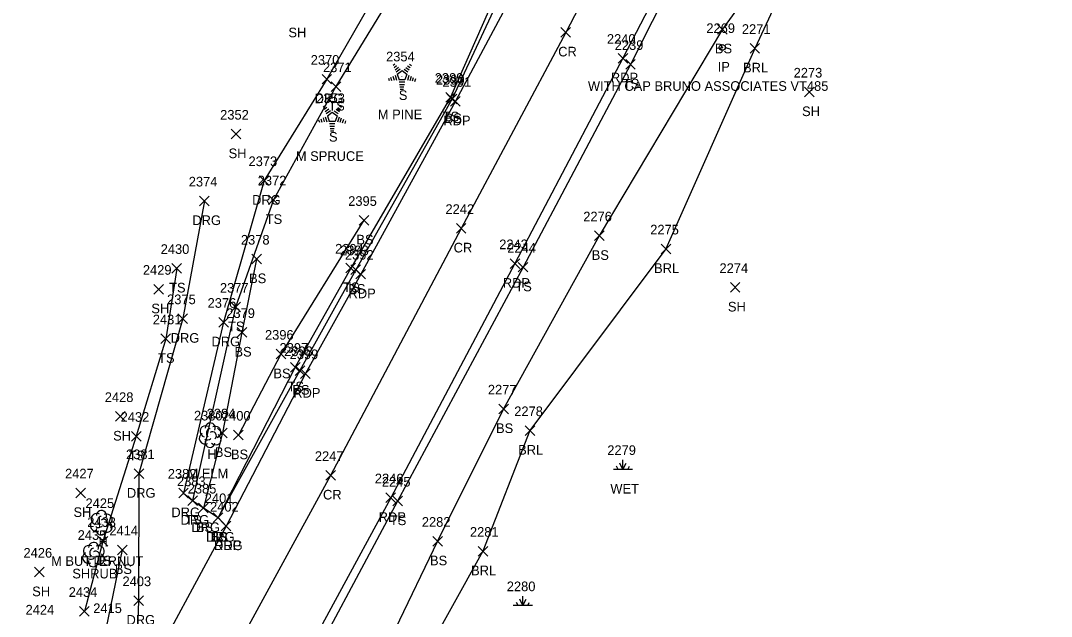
# Model space of a CAD drawing. Extents: x 1678863 to 1683592, y 407783 to 418211.
# Drawn here: x 1680778.2 to 1680992.2, y 415975.3 to 416098.9 of the extents above; entities that cross this region are included whole.
import ezdxf

# ---------------------------------------------------------------- set-up
doc = ezdxf.new("R2010")
doc.units = 0
for name, color, linetype in [('L_A', 7, 'Continuous'), ('L_C', 7, 'Continuous'), ('L_I', 7, 'Continuous'), ('L_TIC', 7, 'Continuous'), ('LABL', 7, 'Continuous'), ('LELB', 7, 'Continuous'), ('LSH', 7, 'Continuous'), ('LTC', 7, 'Continuous'), ('LTD', 7, 'Continuous'), ('LWET', 7, 'Continuous'), ('M_A', 7, 'Continuous'), ('M_C', 7, 'Continuous'), ('M_I', 7, 'Continuous'), ('MPIR', 7, 'Continuous'), ('P_A', 7, 'Continuous'), ('P_I', 7, 'Continuous'), ('P_TIC', 7, 'Continuous'), ('PET', 7, 'Continuous'), ('PRC', 7, 'Continuous'), ('R_A', 7, 'Continuous'), ('R_I', 7, 'Continuous'), ('R_TIC', 7, 'Continuous'), ('RDG', 7, 'Continuous')]:
    doc.layers.add(name, color=color, linetype=linetype)

msp = doc.modelspace()

# ---------------------------------------------------------------- linework, layer by layer
at = {"layer": 'L_TIC'}
for points in [[(1680922.93, 416096.09), (1680924.93, 416098.09)], [(1680924.93, 416096.09), (1680922.93, 416098.09)], [(1680929.66, 416092.13), (1680931.66, 416094.13)], [(1680931.66, 416092.13), (1680929.66, 416094.13)], [(1680903.84, 416088.79), (1680905.84, 416090.79)], [(1680905.84, 416088.79), (1680903.84, 416090.79)], [(1680842.68, 416084.19), (1680844.68, 416086.19)], [(1680844.68, 416084.19), (1680842.68, 416086.19)], [(1680866.46, 416081.98), (1680868.46, 416083.98)], [(1680868.46, 416081.98), (1680866.46, 416083.98)], [(1680940.98, 416083.07), (1680942.98, 416085.07)], [(1680942.98, 416083.07), (1680940.98, 416085.07)], [(1680866.79, 416081.62), (1680868.79, 416083.62)], [(1680868.79, 416081.62), (1680866.79, 416083.62)], [(1680821.89, 416074.34), (1680823.89, 416076.34)], [(1680823.89, 416074.34), (1680821.89, 416076.34)], [(1680829.69, 416060.69), (1680831.69, 416062.69)], [(1680831.69, 416060.69), (1680829.69, 416062.69)], [(1680848.48, 416056.44), (1680850.48, 416058.44)], [(1680850.48, 416056.44), (1680848.48, 416058.44)], [(1680897.35, 416053.23), (1680899.35, 416055.23)], [(1680899.35, 416053.23), (1680897.35, 416055.23)], [(1680911.2, 416050.51), (1680913.2, 416052.51)], [(1680913.2, 416050.51), (1680911.2, 416052.51)], [(1680826.2, 416048.4), (1680828.2, 416050.4)], [(1680828.2, 416048.4), (1680826.2, 416050.4)], [(1680809.62, 416046.47), (1680811.62, 416048.47)], [(1680811.62, 416046.47), (1680809.62, 416048.47)], [(1680845.76, 416046.54), (1680847.76, 416048.54)], [(1680847.76, 416046.54), (1680845.76, 416048.54)], [(1680846.79, 416046.2), (1680848.79, 416048.2)], [(1680848.79, 416046.2), (1680846.79, 416048.2)], [(1680881.52, 416046.72), (1680883.52, 416048.72)], [(1680883.52, 416046.72), (1680881.52, 416048.72)], [(1680805.85, 416042.15), (1680807.85, 416044.15)], [(1680807.85, 416042.15), (1680805.85, 416044.15)], [(1680925.58, 416042.52), (1680927.58, 416044.52)], [(1680927.58, 416042.52), (1680925.58, 416044.52)], [(1680821.84, 416038.43), (1680823.84, 416040.43)], [(1680823.84, 416038.43), (1680821.84, 416040.43)], [(1680823.16, 416033.17), (1680825.16, 416035.17)], [(1680825.16, 416033.17), (1680823.16, 416035.17)], [(1680807.34, 416031.86), (1680809.34, 416033.86)], [(1680809.34, 416031.86), (1680807.34, 416033.86)], [(1680831.25, 416028.67), (1680833.25, 416030.67)], [(1680833.25, 416028.67), (1680831.25, 416030.67)], [(1680834.22, 416025.96), (1680836.22, 416027.96)], [(1680836.22, 416025.96), (1680834.22, 416027.96)], [(1680835.18, 416025.26), (1680837.18, 416027.26)], [(1680837.18, 416025.26), (1680835.18, 416027.26)], [(1680797.93, 416015.74), (1680799.93, 416017.74)], [(1680799.93, 416015.74), (1680797.93, 416017.74)], [(1680877.48, 416017.3), (1680879.48, 416019.3)], [(1680879.48, 416017.3), (1680877.48, 416019.3)], [(1680801.22, 416011.63), (1680803.22, 416013.63)], [(1680803.22, 416011.63), (1680801.22, 416013.63)], [(1680819.09, 416012.33), (1680821.09, 416014.33)], [(1680821.09, 416012.33), (1680819.09, 416014.33)], [(1680822.42, 416011.87), (1680824.42, 416013.87)], [(1680824.42, 416011.87), (1680822.42, 416013.87)], [(1680882.96, 416012.81), (1680884.96, 416014.81)], [(1680884.96, 416012.81), (1680882.96, 416014.81)], [(1680789.68, 415999.88), (1680791.68, 416001.88)], [(1680791.68, 415999.88), (1680789.68, 416001.88)], [(1680812.92, 415998.28), (1680814.92, 416000.28)], [(1680814.92, 415998.28), (1680812.92, 416000.28)], [(1680815.15, 415996.75), (1680817.15, 415998.75)], [(1680817.15, 415996.75), (1680815.15, 415998.75)], [(1680855.47, 415998.19), (1680857.47, 416000.19)], [(1680857.47, 415998.19), (1680855.47, 416000.19)], [(1680818.21, 415994.76), (1680820.21, 415996.76)], [(1680820.21, 415994.76), (1680818.21, 415996.76)], [(1680818.21, 415994.76), (1680820.21, 415996.76)], [(1680820.21, 415994.76), (1680818.21, 415996.76)], [(1680794.29, 415989.82), (1680796.29, 415991.82)], [(1680796.29, 415989.82), (1680794.29, 415991.82)], [(1680863.77, 415989.85), (1680865.77, 415991.85)], [(1680865.77, 415989.85), (1680863.77, 415991.85)], [(1680798.31, 415988.05), (1680800.31, 415990.05)], [(1680800.31, 415988.05), (1680798.31, 415990.05)], [(1680873.19, 415987.78), (1680875.19, 415989.78)], [(1680875.19, 415987.78), (1680873.19, 415989.78)], [(1680781.11, 415983.44), (1680783.11, 415985.44)], [(1680783.11, 415983.44), (1680781.11, 415985.44)], [(1680790.44, 415975.3), (1680792.44, 415977.3)], [(1680792.44, 415975.3), (1680790.44, 415977.3)]]:
    msp.add_lwpolyline(points, dxfattribs=at)
at = {"layer": 'LABL'}
msp.add_lwpolyline([(1680956.88, 416150.62), (1680948, 416130.32), (1680930.66, 416093.13), (1680912.2, 416051.51), (1680883.96, 416013.81), (1680874.19, 415988.78), (1680853.91, 415952.29), (1680842.26, 415917.58), (1680823.76, 415878.55), (1680802.21, 415849.25), (1680792.83, 415826.14)], dxfattribs=at)
at = {"layer": 'LELB'}
for points in [[(1681038.03, 416377.84), (1681018.75, 416331.61), (1681001.83, 416290.79), (1680984.44, 416253.74), (1680966.98, 416214.94), (1680950.18, 416176.93), (1680939.74, 416156.54), (1680931.74, 416141.56), (1680922.88, 416125.66), (1680904.84, 416089.79), (1680882.52, 416047.72), (1680856.47, 415999.19), (1680833.95, 415957.08), (1680817.58, 415925.78), (1680807.17, 415890.21), (1680788.23, 415868.01), (1680776.06, 415847.05), (1680760.46, 415817.8), (1680755.71, 415808.25), (1680735.62, 415773.1), (1680716.45, 415735.15), (1680696.34, 415699.12)], [(1681040.38, 416376.76), (1681020.53, 416330.9), (1681004, 416290.19), (1680986.49, 416252.11), (1680968.98, 416213.99), (1680952.87, 416175.74), (1680941.54, 416155.52), (1680934.47, 416141.15), (1680936.15, 416134.53), (1680948, 416130.32), (1680923.93, 416097.09), (1680898.35, 416054.23), (1680878.48, 416018.3), (1680864.77, 415990.85), (1680847.18, 415954.31), (1680832.62, 415926.78), (1680825.84, 415905.87), (1680814.58, 415883.3), (1680794.11, 415850.39), (1680780.48, 415832.8)], [(1680893.2, 416134.47), (1680892.24, 416135.56), (1680878.09, 416131.32), (1680869.36, 416125.43), (1680860.87, 416113.45), (1680843.68, 416085.19), (1680830.69, 416061.69), (1680822.84, 416039.43), (1680813.92, 415999.28)], [(1680892.48, 416136.98), (1680894.22, 416134.21), (1680880.31, 416109.5), (1680867.79, 416082.62), (1680847.79, 416047.2), (1680836.18, 416026.26), (1680819.21, 415995.76)], [(1680893.2, 416134.47), (1680879.27, 416109.82), (1680867.46, 416082.98), (1680846.76, 416047.54), (1680835.22, 416026.96), (1680819.21, 415995.76)], [(1680849.48, 416057.44), (1680832.25, 416029.67), (1680823.42, 416012.87)], [(1680810.62, 416047.47), (1680808.34, 416032.86), (1680802.22, 416012.63), (1680795.29, 415990.82), (1680791.44, 415976.3)], [(1680827.2, 416049.4), (1680824.16, 416034.17), (1680820.09, 416013.33), (1680816.15, 415997.75)], [(1680799.31, 415989.05), (1680795.96, 415972.94), (1680790.89, 415961.9), (1680782.03, 415949.93), (1680768.02, 415950.38), (1680760.49, 415951.74)]]:
    msp.add_lwpolyline(points, dxfattribs=at)
at = {"layer": 'LSH'}
msp.add_line((1680793.3, 415988.13), (1680793.3, 415988.13), dxfattribs=at)
msp.add_line((1680793.3, 415988.13), (1680793.3, 415988.13), dxfattribs=at)
msp.add_arc((1680793.35, 415989.56), 1.05, 335.5272, 180.9563, dxfattribs=at)
for centre, major_axis, ratio, start_param, end_param in [((1680792.51, 415988.79), (1.21, -0.51), 0.895232, 1.570796, 4.712389), ((1680794.35, 415988.71), (-1.14, -0.48), 0.949671, 1.570796, 4.712389), ((1680792.22, 415987.42), (0.58, -1.04), 0.959034, 3.141593, 6.283185), ((1680792.85, 415987.38), (-0.625, -0.083), 0.423636, 0, 3.141593), ((1680793.1, 415988.59), (-0.208, -0.792), 0.645439, 3.141593, 6.283185), ((1680793.8, 415987.96), (-0.5, 0.667), 0.989748, 3.141593, 6.283185), ((1680794.3, 415987.29), (-1.09, 0.79), 0.841452, 1.570796, 4.712389), ((1680793.3, 415986.63), (0.26, 1.06), 0.942809, 1.570796, 4.712389)]:
    msp.add_ellipse(centre, major_axis=major_axis, ratio=ratio, start_param=start_param, end_param=end_param, dxfattribs=at)
at = {"layer": 'LTC'}
for p, q in [((1680855.54, 416089.63), (1680855.89, 416089.89)), ((1680855.75, 416089.16), (1680856.28, 416089.55)), ((1680855.96, 416088.7), (1680856.66, 416089.21)), ((1680856.17, 416088.23), (1680857.04, 416088.87)), ((1680856.39, 416087.78), (1680857.4, 416088.51)), ((1680857.4, 416088.51), (1680858.4, 416087.79)), ((1680857.82, 416088.83), (1680858.63, 416088.24)), ((1680858.19, 416089.17), (1680858.87, 416088.68)), ((1680858.56, 416089.52), (1680859.11, 416089.12)), ((1680858.94, 416089.87), (1680859.35, 416089.57)), ((1680854.57, 416086.91), (1680854.72, 416086.44)), ((1680855.02, 416087.13), (1680855.24, 416086.47)), ((1680855.48, 416087.34), (1680855.75, 416086.51)), ((1680855.94, 416087.56), (1680856.27, 416086.54)), ((1680856.39, 416087.78), (1680856.78, 416086.58)), ((1680858.01, 416086.58), (1680856.78, 416086.58)), ((1680857.97, 416086.08), (1680856.82, 416086.08)), ((1680858.4, 416087.79), (1680858.01, 416086.58)), ((1680858.84, 416087.52), (1680858.5, 416086.48)), ((1680859.28, 416087.27), (1680858.99, 416086.38)), ((1680859.73, 416087.02), (1680859.49, 416086.29)), ((1680860.17, 416086.77), (1680859.98, 416086.19)), ((1680857.89, 416085.58), (1680856.9, 416085.58)), ((1680857.8, 416085.08), (1680856.97, 416085.08)), ((1680857.72, 416084.58), (1680857.04, 416084.58)), ((1680841.04, 416080.98), (1680841.4, 416081.23)), ((1680841.25, 416080.51), (1680841.78, 416080.9)), ((1680841.46, 416080.05), (1680842.17, 416080.56)), ((1680841.67, 416079.58), (1680842.55, 416080.22)), ((1680841.9, 416079.13), (1680842.91, 416079.86)), ((1680842.91, 416079.86), (1680843.9, 416079.13)), ((1680843.33, 416080.17), (1680844.14, 416079.58)), ((1680843.7, 416080.52), (1680844.38, 416080.03)), ((1680844.07, 416080.87), (1680844.62, 416080.47)), ((1680844.44, 416081.22), (1680844.86, 416080.91)), ((1680840.07, 416078.26), (1680840.23, 416077.79)), ((1680840.53, 416078.47), (1680840.74, 416077.82)), ((1680840.99, 416078.69), (1680841.26, 416077.85)), ((1680841.44, 416078.91), (1680841.77, 416077.89)), ((1680841.9, 416079.13), (1680842.28, 416077.93)), ((1680843.51, 416077.93), (1680842.28, 416077.93)), ((1680843.47, 416077.43), (1680842.33, 416077.43)), ((1680843.9, 416079.13), (1680843.51, 416077.93)), ((1680844.34, 416078.86), (1680844, 416077.82)), ((1680844.79, 416078.61), (1680844.5, 416077.73)), ((1680845.23, 416078.36), (1680844.99, 416077.63)), ((1680845.68, 416078.11), (1680845.49, 416077.54)), ((1680843.39, 416076.93), (1680842.4, 416076.93)), ((1680843.31, 416076.43), (1680842.48, 416076.43)), ((1680843.22, 416075.93), (1680842.55, 416075.93))]:
    msp.add_line(p, q, dxfattribs=at)
at = {"layer": 'LTD'}
for p, q in [((1680817.53, 416012.91), (1680817.53, 416012.91)), ((1680817.53, 416012.91), (1680817.53, 416012.91)), ((1680794.93, 415994.74), (1680794.93, 415994.74)), ((1680794.93, 415994.74), (1680794.93, 415994.74))]:
    msp.add_line(p, q, dxfattribs=at)
for centre in [(1680817.58, 416014.35), (1680794.98, 415996.17)]:
    msp.add_arc(centre, 1.05, 335.5272, 180.9563, dxfattribs=at)
for centre, major_axis, ratio, start_param, end_param in [((1680816.45, 416012.2), (0.58, -1.04), 0.959034, 3.141593, 6.283185), ((1680816.74, 416013.58), (1.21, -0.51), 0.895232, 1.570796, 4.712389), ((1680817.32, 416013.37), (-0.208, -0.792), 0.645439, 3.141593, 6.283185), ((1680818.03, 416012.75), (-0.5, 0.667), 0.989748, 3.141593, 6.283185), ((1680818.57, 416013.5), (-1.14, -0.48), 0.949671, 1.570796, 4.712389), ((1680817.53, 416011.41), (0.26, 1.06), 0.942809, 1.570796, 4.712389), ((1680817.07, 416012.16), (-0.625, -0.083), 0.423636, 0, 3.141593), ((1680818.53, 416012.08), (-1.09, 0.79), 0.841452, 1.570796, 4.712389), ((1680794.14, 415995.41), (1.21, -0.51), 0.895232, 1.570796, 4.712389), ((1680794.72, 415995.2), (-0.208, -0.792), 0.645439, 3.141593, 6.283185), ((1680795.97, 415995.32), (-1.14, -0.48), 0.949671, 1.570796, 4.712389), ((1680793.85, 415994.03), (0.58, -1.04), 0.959034, 3.141593, 6.283185), ((1680794.47, 415993.99), (-0.625, -0.083), 0.423636, 0, 3.141593), ((1680795.43, 415994.57), (-0.5, 0.667), 0.989748, 3.141593, 6.283185), ((1680795.93, 415993.91), (-1.09, 0.79), 0.841452, 1.570796, 4.712389), ((1680794.93, 415993.24), (0.26, 1.06), 0.942809, 1.570796, 4.712389)]:
    msp.add_ellipse(centre, major_axis=major_axis, ratio=ratio, start_param=start_param, end_param=end_param, dxfattribs=at)
at = {"layer": 'LWET'}
for p, q in [((1680903.28, 416005.75), (1680902.62, 416007.08)), ((1680903.28, 416005.75), (1680903.28, 416007.75)), ((1680903.28, 416005.75), (1680903.95, 416007.08)), ((1680905.28, 416005.75), (1680901.28, 416005.75)), ((1680902.28, 416005.75), (1680901.95, 416006.42)), ((1680904.28, 416005.75), (1680904.62, 416006.42)), ((1680882.5, 415977.48), (1680882.5, 415979.48)), ((1680884.5, 415977.48), (1680880.5, 415977.48)), ((1680881.5, 415977.48), (1680881.16, 415978.14)), ((1680882.5, 415977.48), (1680881.83, 415978.81)), ((1680882.5, 415977.48), (1680883.16, 415978.81)), ((1680883.5, 415977.48), (1680883.83, 415978.14))]:
    msp.add_line(p, q, dxfattribs=at)
at = {"layer": 'MPIR'}
for radius in [0.625, 0.0833]:
    msp.add_circle((1680923.9, 416093.31), radius, dxfattribs=at)
at = {"layer": 'P_TIC'}
for points in [[(1680890.39, 416095.45), (1680892.39, 416097.45)], [(1680892.39, 416095.45), (1680890.39, 416097.45)], [(1680902.28, 416090.07), (1680904.28, 416092.07)], [(1680904.28, 416090.07), (1680902.28, 416092.07)], [(1680867.49, 416081.16), (1680869.49, 416083.16)], [(1680869.49, 416081.16), (1680867.49, 416083.16)], [(1680868.68, 416054.77), (1680870.68, 416056.77)], [(1680870.68, 416054.77), (1680868.68, 416056.77)], [(1680879.84, 416047.45), (1680881.84, 416049.45)], [(1680881.84, 416047.45), (1680879.84, 416049.45)], [(1680847.81, 416045.27), (1680849.81, 416047.27)], [(1680849.81, 416045.27), (1680847.81, 416047.27)], [(1680836.32, 416024.64), (1680838.32, 416026.64)], [(1680838.32, 416024.64), (1680836.32, 416026.64)], [(1680841.56, 416003.51), (1680843.56, 416005.51)], [(1680843.56, 416003.51), (1680841.56, 416005.51)], [(1680854.06, 415998.87), (1680856.06, 416000.87)], [(1680856.06, 415998.87), (1680854.06, 416000.87)], [(1680819.87, 415993), (1680821.87, 415995)], [(1680821.87, 415993), (1680819.87, 415995)]]:
    msp.add_lwpolyline(points, dxfattribs=at)
at = {"layer": 'PET'}
for points in [[(1681035.74, 416378.53), (1681017.06, 416332.68), (1680999.27, 416291.42), (1680982.69, 416254.14), (1680964.82, 416215.74), (1680947.35, 416177.78), (1680937.48, 416157.89), (1680921.56, 416126.43), (1680903.28, 416091.07), (1680880.84, 416048.45), (1680855.06, 415999.87), (1680831.97, 415957.26), (1680815.39, 415926.61), (1680795.99, 415889.86), (1680774.34, 415848.34), (1680753.45, 415809.45), (1680734.45, 415773.68), (1680714.62, 415736.11), (1680695.56, 415699.43)], [(1680996.01, 416353.71), (1680982.81, 416321.51), (1680971.48, 416295.92), (1680952.7, 416253.89), (1680926.82, 416197.74), (1680911.81, 416166.24), (1680904.74, 416153.71), (1680897.85, 416138.56), (1680882.54, 416108.43), (1680868.49, 416082.16), (1680848.81, 416046.27), (1680837.32, 416025.64), (1680820.87, 415994), (1680802.93, 415960.8), (1680794.93, 415945.38), (1680788.35, 415932.2), (1680766.35, 415890.2), (1680748.57, 415858.05), (1680739.86, 415843.18), (1680719.5, 415803.29), (1680704.34, 415773.88), (1680688.05, 415743.55), (1680674.8, 415719.5), (1680654.86, 415682.79)]]:
    msp.add_lwpolyline(points, dxfattribs=at)
at = {"layer": 'PRC'}
msp.add_lwpolyline([(1681023.42, 416383.55), (1681004.96, 416337.97), (1680986.61, 416296.09), (1680970.95, 416259.77), (1680953.86, 416221.87), (1680935.47, 416183), (1680925.48, 416164.55), (1680910.27, 416132.66), (1680891.39, 416096.45), (1680869.68, 416055.77), (1680842.56, 416004.51), (1680820.26, 415963.67), (1680803.62, 415931.19), (1680784.3, 415896.02), (1680762.74, 415854.4), (1680741.72, 415814.49), (1680722.6, 415778.99), (1680702.41, 415740.81), (1680684.22, 415706.23), (1680664.5, 415668.42)], dxfattribs=at)
at = {"layer": 'R_TIC'}
for points in [[(1680840.78, 416085.73), (1680842.78, 416087.73)], [(1680842.78, 416085.73), (1680840.78, 416087.73)], [(1680827.78, 416064.69), (1680829.78, 416066.69)], [(1680829.78, 416064.69), (1680827.78, 416066.69)], [(1680815.37, 416060.46), (1680817.37, 416062.46)], [(1680817.37, 416060.46), (1680815.37, 416062.46)], [(1680810.87, 416036.04), (1680812.87, 416038.04)], [(1680812.87, 416036.04), (1680810.87, 416038.04)], [(1680819.34, 416035.29), (1680821.34, 416037.29)], [(1680821.34, 416035.29), (1680819.34, 416037.29)], [(1680801.77, 416003.88), (1680803.77, 416005.88)], [(1680803.77, 416003.88), (1680801.77, 416005.88)], [(1680811.02, 415999.84), (1680813.02, 416001.84)], [(1680813.02, 415999.84), (1680811.02, 416001.84)], [(1680812.92, 415998.28), (1680814.92, 416000.28)], [(1680814.92, 415998.28), (1680812.92, 416000.28)], [(1680815.15, 415996.75), (1680817.15, 415998.75)], [(1680817.15, 415996.75), (1680815.15, 415998.75)], [(1680818.21, 415994.76), (1680820.21, 415996.76)], [(1680820.21, 415994.76), (1680818.21, 415996.76)], [(1680819.87, 415993), (1680821.87, 415995)], [(1680821.87, 415993), (1680819.87, 415995)], [(1680801.69, 415977.53), (1680803.69, 415979.53)], [(1680803.69, 415977.53), (1680801.69, 415979.53)]]:
    msp.add_lwpolyline(points, dxfattribs=at)
at = {"layer": 'RDG'}
for points in [[(1680897.85, 416138.56), (1680892.48, 416136.98), (1680877.5, 416132.94), (1680864.02, 416125.26), (1680857.36, 416113.84), (1680841.78, 416086.73), (1680828.78, 416065.69), (1680820.34, 416036.29), (1680812.02, 416000.84), (1680813.92, 415999.28), (1680816.15, 415997.75), (1680819.21, 415995.76), (1680820.87, 415994)], [(1680816.37, 416061.46), (1680811.87, 416037.04), (1680802.77, 416004.88), (1680802.69, 415978.53), (1680802.24, 415965.58), (1680802.93, 415960.8)]]:
    msp.add_lwpolyline(points, dxfattribs=at)

# ---------------------------------------------------------------- texts
at = {"layer": 'L_A'}
for s, p in [('SH', (1680833.8, 416095.42)), ('BS', (1680922.37, 416092.09)), ('BRL', (1680928.21, 416088.13)), ('TS', (1680903.25, 416084.79)), ('S', (1680856.73, 416082.42)), ('TS', (1680842.09, 416080.19)), ('TS', (1680865.86, 416077.98)), ('BS', (1680866.23, 416077.62)), ('SH', (1680940.47, 416079.07)), ('S', (1680842.23, 416073.77)), ('SH', (1680821.38, 416070.34)), ('TS', (1680829.1, 416056.69)), ('BS', (1680847.92, 416052.44)), ('BS', (1680896.79, 416049.23)), ('BRL', (1680909.74, 416046.51)), ('BS', (1680825.64, 416044.4)), ('TS', (1680809.03, 416042.47)), ('TS', (1680845.17, 416042.54)), ('BS', (1680846.23, 416042.2)), ('TS', (1680880.93, 416042.72)), ('SH', (1680805.34, 416038.15)), ('SH', (1680925.07, 416038.52)), ('TS', (1680821.25, 416034.43)), ('BS', (1680822.6, 416029.17)), ('TS', (1680806.75, 416027.86)), ('BS', (1680830.69, 416024.67)), ('TS', (1680833.63, 416021.96)), ('BS', (1680834.62, 416021.26)), ('BS', (1680876.92, 416013.3)), ('SH', (1680797.41, 416011.74)), ('TS', (1680800.63, 416007.63)), ('H', (1680816.96, 416007.91)), ('BS', (1680818.53, 416008.33)), ('BS', (1680821.87, 416007.87)), ('BRL', (1680881.51, 416008.81)), ('WET', (1680900.66, 416000.75)), ('SH', (1680789.17, 415995.88)), ('TS', (1680812.33, 415994.28)), ('TS', (1680854.88, 415994.19)), ('BS', (1680814.59, 415992.75)), ('H', (1680794.36, 415989.74)), ('TS', (1680817.62, 415990.76)), ('BS', (1680817.65, 415990.76)), ('TS', (1680793.7, 415985.82)), ('BS', (1680863.21, 415985.85)), ('BS', (1680797.75, 415984.05)), ('BRL', (1680871.74, 415983.78)), ('SHRUB', (1680788.93, 415983.13)), ('SH', (1680780.6, 415979.44))]:
    msp.add_text(s, height=2, dxfattribs=at).set_placement(p)
at = {"layer": 'L_C'}
for s, p in [('M PINE', (1680852.37, 416078.42)), ('M SPRUCE', (1680835.35, 416069.77)), ('M ELM', (1680812.85, 416003.91)), ('M BUTTERNUT', (1680784.53, 415985.74))]:
    msp.add_text(s, height=2, dxfattribs=at).set_placement(p)
at = {"layer": 'L_I'}
for s, p in [('2271', (1680927.97, 416096.13)), ('2239', (1680901.57, 416092.79)), ('2354', (1680854.08, 416090.42)), ('2371', (1680840.99, 416088.19)), ('2273', (1680938.72, 416087.07)), ('2389', (1680864.19, 416085.98)), ('2390', (1680864.44, 416085.62)), ('2353', (1680839.59, 416081.77)), ('2352', (1680819.63, 416078.34)), ('2372', (1680827.43, 416064.69)), ('2395', (1680846.22, 416060.44)), ('2276', (1680895.03, 416057.23)), ('2275', (1680908.94, 416054.51)), ('2378', (1680823.94, 416052.4)), ('2430', (1680807.28, 416050.47)), ('2394', (1680843.5, 416050.54)), ('2393', (1680844.53, 416050.2)), ('2244', (1680879.26, 416050.72)), ('2429', (1680803.58, 416046.15)), ('2274', (1680923.32, 416046.52)), ('2377', (1680819.58, 416042.43)), ('2379', (1680820.9, 416037.17)), ('2431', (1680805.64, 416035.86)), ('2396', (1680828.94, 416032.67)), ('2397', (1680831.96, 416029.96)), ('2398', (1680832.92, 416029.26)), ('2428', (1680795.67, 416019.74)), ('2277', (1680875.22, 416021.3)), ('2432', (1680798.96, 416015.63)), ('2380', (1680814.19, 416015.91)), ('2384', (1680816.83, 416016.33)), ('2400', (1680820, 416015.87)), ('2278', (1680880.7, 416016.81)), ('2279', (1680900.02, 416008.75)), ('2427', (1680787.42, 416003.88)), ('2383', (1680810.66, 416002.28)), ('2385', (1680812.89, 416000.75)), ('2245', (1680853.21, 416002.19)), ('2401', (1680816.44, 415998.76)), ('2401', (1680816.44, 415998.76)), ('2425', (1680791.67, 415997.74)), ('2433', (1680792.03, 415993.82)), ('2414', (1680796.62, 415992.05)), ('2282', (1680861.51, 415993.85)), ('2435', (1680790.04, 415991.13)), ('2281', (1680871.5, 415991.78)), ('2426', (1680778.79, 415987.44)), ('2434', (1680788.18, 415979.3)), ('2280', (1680879.15, 415980.48)), ('2424', (1680779.22, 415975.63)), ('2415', (1680793.27, 415975.94))]:
    msp.add_text(s, height=2, dxfattribs=at).set_placement(p)
at = {"layer": 'LTC'}
for p in [(1680857.28, 416087.53), (1680842.79, 416078.87)]:
    msp.add_text('.', height=1.04, rotation=270, dxfattribs=at).set_placement(p)
at = {"layer": 'M_A'}
msp.add_text('IP', height=2, dxfattribs=at).set_placement((1680922.95, 416088.31))
at = {"layer": 'M_C'}
msp.add_text('WITH CAP BRUNO ASSOCIATES VT485', height=2, dxfattribs=at).set_placement((1680896, 416084.31))
at = {"layer": 'M_I'}
msp.add_text('2269', height=2, dxfattribs=at).set_placement((1680920.59, 416096.31))
at = {"layer": 'P_A'}
for s, p in [('CR', (1680889.83, 416091.45)), ('RDP', (1680900.77, 416086.07)), ('RDP', (1680865.98, 416077.16)), ('CR', (1680868.12, 416050.77)), ('RDP', (1680878.33, 416043.45)), ('RDP', (1680846.29, 416041.27)), ('RDP', (1680834.81, 416020.64)), ('CR', (1680840.99, 415999.51)), ('RDP', (1680852.55, 415994.87)), ('RDP', (1680818.36, 415989))]:
    msp.add_text(s, height=2, dxfattribs=at).set_placement(p)
at = {"layer": 'P_I'}
for s, p in [('2240', (1680899.94, 416094.07)), ('2391', (1680865.8, 416085.16)), ('2242', (1680866.42, 416058.77)), ('2243', (1680877.58, 416051.45)), ('2392', (1680845.55, 416049.27)), ('2399', (1680834.06, 416028.64)), ('2247', (1680839.3, 416007.51)), ('2246', (1680851.75, 416002.87)), ('2402', (1680817.53, 415997))]:
    msp.add_text(s, height=2, dxfattribs=at).set_placement(p)
at = {"layer": 'R_A'}
for p in [(1680839.27, 416081.73), (1680826.27, 416060.69), (1680813.85, 416056.46), (1680809.36, 416032.04), (1680817.83, 416031.29), (1680800.26, 415999.88), (1680809.5, 415995.84), (1680811.41, 415994.28), (1680813.64, 415992.75), (1680816.7, 415990.76), (1680818.36, 415989), (1680800.18, 415973.53)]:
    msp.add_text('DRG', height=2, dxfattribs=at).set_placement(p)
at = {"layer": 'R_I'}
for s, p in [('2370', (1680838.43, 416089.73)), ('2373', (1680825.52, 416068.69)), ('2374', (1680813.11, 416064.46)), ('2375', (1680808.61, 416040.04)), ('2376', (1680817.02, 416039.29)), ('2381', (1680800.08, 416007.88)), ('2382', (1680808.76, 416003.84)), ('2383', (1680810.66, 416002.28)), ('2385', (1680812.89, 416000.75)), ('2401', (1680816.44, 415998.76)), ('2402', (1680817.53, 415997)), ('2403', (1680799.35, 415981.53))]:
    msp.add_text(s, height=2, dxfattribs=at).set_placement(p)

doc.saveas('drawing.dxf')
